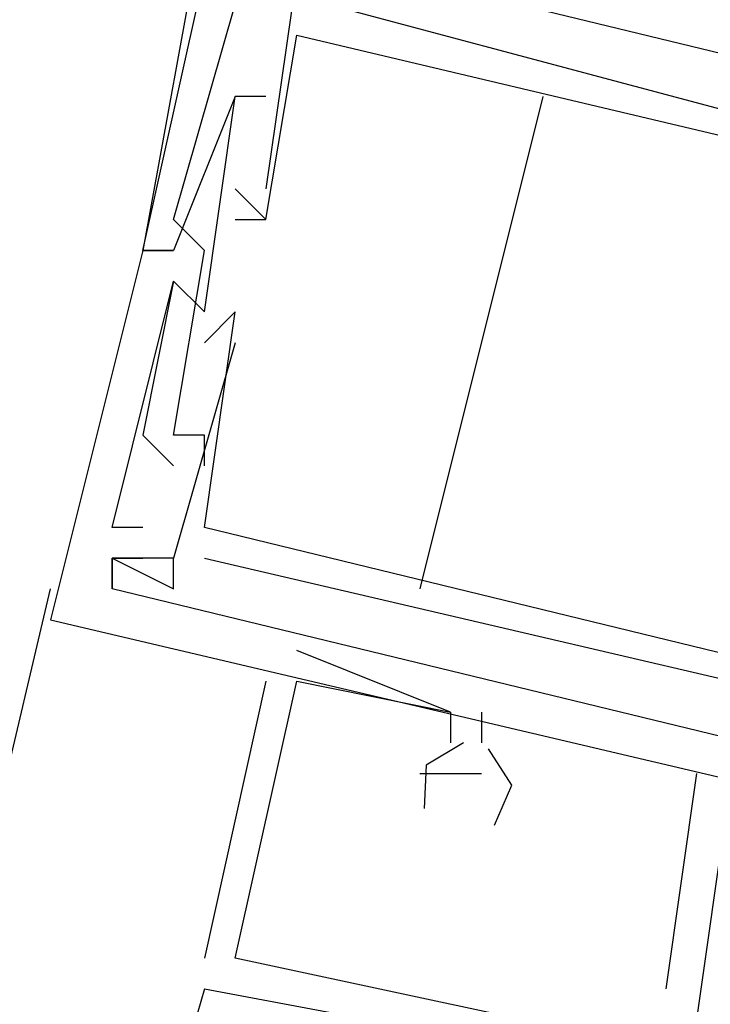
# Model space of a CAD drawing. Header units: feet. Extents: x -79 to 198, y -22 to 181.
# Tile 499 of 656: x 119.187 to 119.486, y 83.398 to 83.824. Entities that reach past the tile are written whole.
import ezdxf

# ---------------------------------------------------------------- set-up
doc = ezdxf.new("R2010")
doc.units = ezdxf.units.FT
doc.layers.add('A-LINEA', color=7, linetype='CONTINUOUS')

msp = doc.modelspace()

# ---------------------------------------------------------------- linework, layer by layer
at = {"layer": 'A-LINEA'}
for p, q in [((119.24, 83.7244), (119.3467, 84.2044)), ((119.24, 83.7244), (119.3467, 84.2044)), ((119.3067, 83.8178), (119.3067, 83.8178)), ((119.3067, 83.8178), (119.3067, 83.8178)), ((119.3067, 83.8178), (119.3067, 83.8178)), ((119.3067, 83.8178), (119.3067, 83.8178)), ((119.3067, 83.8178), (119.3067, 83.8178)), ((119.3067, 83.8178), (119.3067, 83.8178)), ((119.28, 83.7911), (119.28, 83.7911)), ((119.28, 83.7911), (119.28, 83.7911)), ((119.28, 83.7911), (119.28, 83.7911)), ((119.28, 83.7911), (119.28, 83.7911)), ((119.28, 83.7911), (119.28, 83.7911)), ((119.28, 83.7911), (119.28, 83.7911)), ((119.28, 83.7911), (119.28, 83.7911)), ((119.28, 83.7911), (119.28, 83.7911)), ((119.28, 83.7911), (119.28, 83.7911)), ((119.28, 83.7911), (119.28, 83.7911)), ((119.28, 83.7911), (119.28, 83.7911)), ((119.28, 83.7911), (119.28, 83.7911)), ((119.2933, 83.7911), (119.2933, 83.7911)), ((119.2933, 83.7911), (119.2933, 83.7911)), ((119.2933, 83.7911), (119.2933, 83.7911)), ((119.2933, 83.7911), (119.2933, 83.7911)), ((119.2933, 83.7911), (119.2933, 83.7911)), ((119.2933, 83.7911), (119.2933, 83.7911)), ((119.4133, 83.7911), (119.36, 83.5778)), ((119.4133, 83.7911), (119.36, 83.5778)), ((119.2933, 83.7378), (119.28, 83.7511)), ((119.28, 83.7511), (119.28, 83.7511)), ((119.2933, 83.7378), (119.28, 83.7511)), ((119.28, 83.7511), (119.28, 83.7511)), ((119.2933, 83.7378), (119.28, 83.7511)), ((119.28, 83.7511), (119.28, 83.7511)), ((119.2933, 83.7378), (119.28, 83.7511)), ((119.28, 83.7511), (119.28, 83.7511)), ((119.2933, 83.7378), (119.28, 83.7511)), ((119.28, 83.7511), (119.28, 83.7511)), ((119.2933, 83.7378), (119.28, 83.7511)), ((119.28, 83.7511), (119.28, 83.7511)), ((119.2933, 83.7511), (119.2933, 83.7511)), ((119.2933, 83.7511), (119.2933, 83.7511)), ((119.2933, 83.7511), (119.2933, 83.7511)), ((119.2933, 83.7511), (119.2933, 83.7511)), ((119.2933, 83.7511), (119.2933, 83.7511)), ((119.2933, 83.7511), (119.2933, 83.7511)), ((119.2533, 83.7378), (119.2533, 83.7378)), ((119.2533, 83.7378), (119.2533, 83.7378)), ((119.2533, 83.7378), (119.2533, 83.7378)), ((119.2533, 83.7378), (119.2533, 83.7378)), ((119.2533, 83.7378), (119.2533, 83.7378)), ((119.2533, 83.7378), (119.2533, 83.7378)), ((119.28, 83.7378), (119.28, 83.7378)), ((119.28, 83.7378), (119.28, 83.7378)), ((119.28, 83.7378), (119.28, 83.7378)), ((119.28, 83.7378), (119.28, 83.7378)), ((119.28, 83.7378), (119.28, 83.7378)), ((119.28, 83.7378), (119.28, 83.7378)), ((119.2933, 83.7378), (119.2933, 83.7378)), ((119.2933, 83.7378), (119.2933, 83.7378)), ((119.2933, 83.7378), (119.2933, 83.7378)), ((119.2933, 83.7378), (119.2933, 83.7378)), ((119.2933, 83.7378), (119.2933, 83.7378)), ((119.2933, 83.7378), (119.2933, 83.7378)), ((119.2933, 83.7378), (119.2933, 83.7378)), ((119.2933, 83.7378), (119.2933, 83.7378)), ((119.2933, 83.7378), (119.2933, 83.7378)), ((119.2933, 83.7378), (119.2933, 83.7378)), ((119.2933, 83.7378), (119.2933, 83.7378)), ((119.2933, 83.7378), (119.2933, 83.7378)), ((119.24, 83.7244), (119.24, 83.7244)), ((119.24, 83.7244), (119.24, 83.7244)), ((119.24, 83.7244), (119.24, 83.7244)), ((119.24, 83.7244), (119.24, 83.7244)), ((119.24, 83.7244), (119.24, 83.7244)), ((119.24, 83.7244), (119.24, 83.7244)), ((119.24, 83.7244), (119.24, 83.7244)), ((119.24, 83.7244), (119.24, 83.7244)), ((119.24, 83.7244), (119.24, 83.7244)), ((119.24, 83.7244), (119.24, 83.7244)), ((119.24, 83.7244), (119.24, 83.7244)), ((119.24, 83.7244), (119.24, 83.7244)), ((119.2533, 83.7244), (119.2533, 83.7244)), ((119.2533, 83.7244), (119.2533, 83.7244)), ((119.2533, 83.7244), (119.2533, 83.7244)), ((119.2533, 83.7244), (119.2533, 83.7244)), ((119.2533, 83.7244), (119.2533, 83.7244)), ((119.2533, 83.7244), (119.2533, 83.7244)), ((119.2533, 83.7244), (119.2533, 83.7244)), ((119.2533, 83.7244), (119.2533, 83.7244)), ((119.2533, 83.7244), (119.2533, 83.7244)), ((119.2533, 83.7244), (119.2533, 83.7244)), ((119.2533, 83.7244), (119.2533, 83.7244)), ((119.2533, 83.7244), (119.2533, 83.7244)), ((119.2667, 83.7244), (119.2667, 83.7244)), ((119.2667, 83.7244), (119.2667, 83.7244)), ((119.2667, 83.7244), (119.2667, 83.7244)), ((119.2667, 83.7244), (119.2667, 83.7244)), ((119.2667, 83.7244), (119.2667, 83.7244)), ((119.2667, 83.7244), (119.2667, 83.7244)), ((119.2533, 83.7111), (119.2533, 83.7111)), ((119.2533, 83.7111), (119.2533, 83.7111)), ((119.2533, 83.7111), (119.2533, 83.7111)), ((119.2533, 83.7111), (119.2533, 83.7111)), ((119.2533, 83.7111), (119.2533, 83.7111)), ((119.2533, 83.7111), (119.2533, 83.7111)), ((119.2533, 83.7111), (119.2533, 83.7111)), ((119.2533, 83.7111), (119.2533, 83.7111)), ((119.2533, 83.7111), (119.2533, 83.7111)), ((119.2533, 83.7111), (119.2533, 83.7111)), ((119.2533, 83.7111), (119.2533, 83.7111)), ((119.2533, 83.7111), (119.2533, 83.7111)), ((119.2667, 83.6978), (119.2667, 83.6978)), ((119.2667, 83.6978), (119.2667, 83.6978)), ((119.2667, 83.6978), (119.2667, 83.6978)), ((119.2667, 83.6978), (119.2667, 83.6978)), ((119.2667, 83.6978), (119.2667, 83.6978)), ((119.2667, 83.6978), (119.2667, 83.6978)), ((119.28, 83.6978), (119.28, 83.6978)), ((119.28, 83.6978), (119.28, 83.6978)), ((119.28, 83.6978), (119.28, 83.6978)), ((119.28, 83.6978), (119.28, 83.6978)), ((119.28, 83.6978), (119.28, 83.6978)), ((119.28, 83.6978), (119.28, 83.6978)), ((119.28, 83.6978), (119.28, 83.6978)), ((119.28, 83.6978), (119.28, 83.6978)), ((119.28, 83.6978), (119.28, 83.6978)), ((119.28, 83.6978), (119.28, 83.6978)), ((119.28, 83.6978), (119.28, 83.6978)), ((119.28, 83.6978), (119.28, 83.6978)), ((119.2667, 83.6844), (119.2667, 83.6844)), ((119.2667, 83.6844), (119.2667, 83.6844)), ((119.2667, 83.6844), (119.2667, 83.6844)), ((119.2667, 83.6844), (119.2667, 83.6844)), ((119.2667, 83.6844), (119.2667, 83.6844)), ((119.2667, 83.6844), (119.2667, 83.6844)), ((119.2667, 83.6844), (119.2667, 83.6844)), ((119.2667, 83.6844), (119.2667, 83.6844)), ((119.2667, 83.6844), (119.2667, 83.6844)), ((119.2667, 83.6844), (119.2667, 83.6844)), ((119.2667, 83.6844), (119.2667, 83.6844)), ((119.2667, 83.6844), (119.2667, 83.6844)), ((119.28, 83.6844), (119.28, 83.6844)), ((119.28, 83.6844), (119.28, 83.6844)), ((119.28, 83.6844), (119.28, 83.6844)), ((119.28, 83.6844), (119.28, 83.6844)), ((119.28, 83.6844), (119.28, 83.6844)), ((119.28, 83.6844), (119.28, 83.6844)), ((119.28, 83.6844), (119.28, 83.6844)), ((119.28, 83.6844), (119.28, 83.6844)), ((119.28, 83.6844), (119.28, 83.6844)), ((119.28, 83.6844), (119.28, 83.6844)), ((119.28, 83.6844), (119.28, 83.6844)), ((119.28, 83.6844), (119.28, 83.6844)), ((119.24, 83.6444), (119.24, 83.6444)), ((119.24, 83.6444), (119.24, 83.6444)), ((119.24, 83.6444), (119.24, 83.6444)), ((119.24, 83.6444), (119.24, 83.6444)), ((119.24, 83.6444), (119.24, 83.6444)), ((119.24, 83.6444), (119.24, 83.6444)), ((119.2533, 83.6444), (119.2533, 83.6444)), ((119.2533, 83.6444), (119.2533, 83.6444)), ((119.2533, 83.6444), (119.2533, 83.6444)), ((119.2533, 83.6444), (119.2533, 83.6444)), ((119.2533, 83.6444), (119.2533, 83.6444)), ((119.2533, 83.6444), (119.2533, 83.6444)), ((119.2533, 83.6444), (119.2533, 83.6444)), ((119.2533, 83.6444), (119.2533, 83.6444)), ((119.2533, 83.6444), (119.2533, 83.6444)), ((119.2533, 83.6444), (119.2533, 83.6444)), ((119.2533, 83.6444), (119.2533, 83.6444)), ((119.2533, 83.6444), (119.2533, 83.6444)), ((119.2667, 83.6444), (119.2667, 83.6444)), ((119.2667, 83.6444), (119.2667, 83.6444)), ((119.2667, 83.6444), (119.2667, 83.6444)), ((119.2667, 83.6444), (119.2667, 83.6444)), ((119.2667, 83.6444), (119.2667, 83.6444)), ((119.2667, 83.6444), (119.2667, 83.6444)), ((119.2533, 83.6311), (119.2533, 83.6311)), ((119.2533, 83.6311), (119.2533, 83.6311)), ((119.2533, 83.6311), (119.2533, 83.6311)), ((119.2533, 83.6311), (119.2533, 83.6311)), ((119.2533, 83.6311), (119.2533, 83.6311)), ((119.2533, 83.6311), (119.2533, 83.6311)), ((119.2667, 83.6311), (119.2667, 83.6311)), ((119.2667, 83.6311), (119.2667, 83.6311)), ((119.2667, 83.6311), (119.2667, 83.6311)), ((119.2667, 83.6311), (119.2667, 83.6311)), ((119.2667, 83.6311), (119.2667, 83.6311)), ((119.2667, 83.6311), (119.2667, 83.6311)), ((119.2267, 83.6044), (119.2267, 83.6044)), ((119.2267, 83.6044), (119.2267, 83.6044)), ((119.2267, 83.6044), (119.2267, 83.6044)), ((119.2267, 83.6044), (119.2267, 83.6044)), ((119.2267, 83.6044), (119.2267, 83.6044)), ((119.2267, 83.6044), (119.2267, 83.6044)), ((119.24, 83.6044), (119.24, 83.6044)), ((119.24, 83.6044), (119.24, 83.6044)), ((119.24, 83.6044), (119.24, 83.6044)), ((119.24, 83.6044), (119.24, 83.6044)), ((119.24, 83.6044), (119.24, 83.6044)), ((119.24, 83.6044), (119.24, 83.6044)), ((119.2667, 83.6044), (119.2667, 83.6044)), ((119.2667, 83.6044), (119.2667, 83.6044)), ((119.2667, 83.6044), (119.2667, 83.6044)), ((119.2667, 83.6044), (119.2667, 83.6044)), ((119.2667, 83.6044), (119.2667, 83.6044)), ((119.2667, 83.6044), (119.2667, 83.6044)), ((119.2667, 83.6044), (119.2667, 83.6044)), ((119.2667, 83.6044), (119.2667, 83.6044)), ((119.2667, 83.6044), (119.2667, 83.6044)), ((119.2667, 83.6044), (119.2667, 83.6044)), ((119.2667, 83.6044), (119.2667, 83.6044)), ((119.2667, 83.6044), (119.2667, 83.6044)), ((119.2267, 83.5911), (119.2267, 83.5911)), ((119.2267, 83.5911), (119.2267, 83.5911)), ((119.2267, 83.5911), (119.2267, 83.5911)), ((119.2267, 83.5911), (119.2267, 83.5911)), ((119.2267, 83.5911), (119.2267, 83.5911)), ((119.2267, 83.5911), (119.2267, 83.5911)), ((119.2267, 83.5911), (119.2267, 83.5911)), ((119.2267, 83.5911), (119.2267, 83.5911)), ((119.2267, 83.5911), (119.2267, 83.5911)), ((119.2267, 83.5911), (119.2267, 83.5911)), ((119.2267, 83.5911), (119.2267, 83.5911)), ((119.2267, 83.5911), (119.2267, 83.5911)), ((119.2267, 83.5911), (119.2267, 83.5911)), ((119.2267, 83.5911), (119.2267, 83.5911)), ((119.2267, 83.5911), (119.2267, 83.5911)), ((119.2267, 83.5911), (119.2267, 83.5911)), ((119.2267, 83.5911), (119.2267, 83.5911)), ((119.2267, 83.5911), (119.2267, 83.5911)), ((119.2267, 83.5911), (119.2267, 83.5911)), ((119.2267, 83.5911), (119.2267, 83.5911)), ((119.2267, 83.5911), (119.2267, 83.5911)), ((119.2267, 83.5911), (119.2267, 83.5911)), ((119.2267, 83.5911), (119.2267, 83.5911)), ((119.2267, 83.5911), (119.2267, 83.5911)), ((119.2267, 83.5911), (119.2267, 83.5911)), ((119.2267, 83.5911), (119.2267, 83.5911)), ((119.2267, 83.5911), (119.2267, 83.5911)), ((119.2267, 83.5911), (119.2267, 83.5911)), ((119.2267, 83.5911), (119.2267, 83.5911)), ((119.2267, 83.5911), (119.2267, 83.5911)), ((119.24, 83.5911), (119.24, 83.5911)), ((119.24, 83.5911), (119.24, 83.5911)), ((119.24, 83.5911), (119.24, 83.5911)), ((119.24, 83.5911), (119.24, 83.5911)), ((119.24, 83.5911), (119.24, 83.5911)), ((119.24, 83.5911), (119.24, 83.5911)), ((119.2533, 83.5911), (119.2533, 83.5911)), ((119.2533, 83.5911), (119.2533, 83.5911)), ((119.2533, 83.5911), (119.2533, 83.5911)), ((119.2533, 83.5911), (119.2533, 83.5911)), ((119.2533, 83.5911), (119.2533, 83.5911)), ((119.2533, 83.5911), (119.2533, 83.5911)), ((119.2533, 83.5911), (119.2533, 83.5911)), ((119.2533, 83.5911), (119.2533, 83.5911)), ((119.2533, 83.5911), (119.2533, 83.5911)), ((119.2533, 83.5911), (119.2533, 83.5911)), ((119.2533, 83.5911), (119.2533, 83.5911)), ((119.2533, 83.5911), (119.2533, 83.5911)), ((119.2533, 83.5911), (119.2533, 83.5911)), ((119.2533, 83.5911), (119.2533, 83.5911)), ((119.2533, 83.5911), (119.2533, 83.5911)), ((119.2533, 83.5911), (119.2533, 83.5911)), ((119.2533, 83.5911), (119.2533, 83.5911)), ((119.2533, 83.5911), (119.2533, 83.5911)), ((119.2533, 83.5911), (119.2533, 83.5911)), ((119.2533, 83.5911), (119.2533, 83.5911)), ((119.2533, 83.5911), (119.2533, 83.5911)), ((119.2533, 83.5911), (119.2533, 83.5911)), ((119.2533, 83.5911), (119.2533, 83.5911)), ((119.2533, 83.5911), (119.2533, 83.5911)), ((119.2667, 83.5911), (119.2667, 83.5911)), ((119.2667, 83.5911), (119.2667, 83.5911)), ((119.2667, 83.5911), (119.2667, 83.5911)), ((119.2667, 83.5911), (119.2667, 83.5911)), ((119.2667, 83.5911), (119.2667, 83.5911)), ((119.2667, 83.5911), (119.2667, 83.5911)), ((119.2667, 83.5911), (119.2667, 83.5911)), ((119.2667, 83.5911), (119.2667, 83.5911)), ((119.2667, 83.5911), (119.2667, 83.5911)), ((119.2667, 83.5911), (119.2667, 83.5911)), ((119.2667, 83.5911), (119.2667, 83.5911)), ((119.2667, 83.5911), (119.2667, 83.5911)), ((117.56, 76.6311), (119.2, 83.5778)), ((117.56, 76.6311), (119.2, 83.5778)), ((119.2267, 83.5778), (119.2267, 83.5778)), ((119.2267, 83.5778), (119.2267, 83.5778)), ((119.2267, 83.5778), (119.2267, 83.5778)), ((119.2267, 83.5778), (119.2267, 83.5778)), ((119.2267, 83.5778), (119.2267, 83.5778)), ((119.2267, 83.5778), (119.2267, 83.5778)), ((119.2267, 83.5778), (119.2267, 83.5778)), ((119.2267, 83.5778), (119.2267, 83.5778)), ((119.2267, 83.5778), (119.2267, 83.5778)), ((119.2267, 83.5778), (119.2267, 83.5778)), ((119.2267, 83.5778), (119.2267, 83.5778)), ((119.2267, 83.5778), (119.2267, 83.5778)), ((119.2267, 83.5778), (119.2267, 83.5778)), ((119.2267, 83.5778), (119.2267, 83.5778)), ((119.2267, 83.5778), (119.2267, 83.5778)), ((119.2267, 83.5778), (119.2267, 83.5778)), ((119.2267, 83.5778), (119.2267, 83.5778)), ((119.2267, 83.5778), (119.2267, 83.5778)), ((119.2533, 83.5778), (119.2533, 83.5778)), ((119.2533, 83.5778), (119.2533, 83.5778)), ((119.2533, 83.5778), (119.2533, 83.5778)), ((119.2533, 83.5778), (119.2533, 83.5778)), ((119.2533, 83.5778), (119.2533, 83.5778)), ((119.2533, 83.5778), (119.2533, 83.5778)), ((119.2533, 83.5778), (119.2533, 83.5778)), ((119.2533, 83.5778), (119.2533, 83.5778)), ((119.2533, 83.5778), (119.2533, 83.5778)), ((119.2533, 83.5778), (119.2533, 83.5778)), ((119.2533, 83.5778), (119.2533, 83.5778)), ((119.2533, 83.5778), (119.2533, 83.5778)), ((119.2, 83.5644), (119.2, 83.5644)), ((119.2, 83.5644), (119.2, 83.5644)), ((119.2, 83.5644), (119.2, 83.5644)), ((119.2, 83.5644), (119.2, 83.5644)), ((119.2, 83.5644), (119.2, 83.5644)), ((119.2, 83.5644), (119.2, 83.5644)), ((119.3733, 83.5244), (119.3067, 83.5511)), ((119.3067, 83.5511), (119.3067, 83.5511)), ((119.3733, 83.5244), (119.3067, 83.5511)), ((119.3067, 83.5511), (119.3067, 83.5511)), ((119.3733, 83.5244), (119.3067, 83.5511)), ((119.3067, 83.5511), (119.3067, 83.5511)), ((119.3733, 83.5244), (119.3067, 83.5511)), ((119.3067, 83.5511), (119.3067, 83.5511)), ((119.3733, 83.5244), (119.3067, 83.5511)), ((119.3067, 83.5511), (119.3067, 83.5511)), ((119.3733, 83.5244), (119.3067, 83.5511)), ((119.3067, 83.5511), (119.3067, 83.5511)), ((119.2933, 83.5378), (119.2667, 83.4178)), ((119.2933, 83.5378), (119.2667, 83.4178)), ((119.2933, 83.5378), (119.2667, 83.4178)), ((119.2933, 83.5378), (119.2667, 83.4178)), ((119.2933, 83.5378), (119.2667, 83.4178)), ((119.2933, 83.5378), (119.2667, 83.4178)), ((119.2933, 83.5378), (119.2933, 83.5378)), ((119.2933, 83.5378), (119.2933, 83.5378)), ((119.2933, 83.5378), (119.2933, 83.5378)), ((119.2933, 83.5378), (119.2933, 83.5378)), ((119.2933, 83.5378), (119.2933, 83.5378)), ((119.2933, 83.5378), (119.2933, 83.5378)), ((119.3067, 83.5378), (119.3067, 83.5378)), ((119.3067, 83.5378), (119.3067, 83.5378)), ((119.3067, 83.5378), (119.3067, 83.5378)), ((119.3067, 83.5378), (119.3067, 83.5378)), ((119.3067, 83.5378), (119.3067, 83.5378)), ((119.3067, 83.5378), (119.3067, 83.5378)), ((119.3067, 83.5378), (119.3067, 83.5378)), ((119.3067, 83.5378), (119.3067, 83.5378)), ((119.3067, 83.5378), (119.3067, 83.5378)), ((119.3067, 83.5378), (119.3067, 83.5378)), ((119.3067, 83.5378), (119.3067, 83.5378)), ((119.3067, 83.5378), (119.3067, 83.5378)), ((119.3733, 83.5244), (119.3733, 83.5244)), ((119.3733, 83.5244), (119.3733, 83.5244)), ((119.3733, 83.5244), (119.3733, 83.5244)), ((119.3733, 83.5244), (119.3733, 83.5244)), ((119.3733, 83.5244), (119.3733, 83.5244)), ((119.3733, 83.5244), (119.3733, 83.5244)), ((119.3733, 83.5244), (119.3733, 83.5244)), ((119.3733, 83.5244), (119.3733, 83.5244)), ((119.3733, 83.5244), (119.3733, 83.5244)), ((119.3733, 83.5244), (119.3733, 83.5244)), ((119.3733, 83.5244), (119.3733, 83.5244)), ((119.3733, 83.5244), (119.3733, 83.5244)), ((119.3867, 83.5244), (119.3867, 83.5111)), ((119.3867, 83.5244), (119.3867, 83.5244)), ((119.3867, 83.5244), (119.3867, 83.5111)), ((119.3867, 83.5244), (119.3867, 83.5244)), ((119.3867, 83.5244), (119.3867, 83.5111)), ((119.3867, 83.5244), (119.3867, 83.5244)), ((119.3867, 83.5244), (119.3867, 83.5111)), ((119.3867, 83.5244), (119.3867, 83.5244)), ((119.3867, 83.5244), (119.3867, 83.5111)), ((119.3867, 83.5244), (119.3867, 83.5244)), ((119.3867, 83.5244), (119.3867, 83.5111)), ((119.3867, 83.5244), (119.3867, 83.5244)), ((119.3733, 83.5111), (119.3733, 83.5111)), ((119.3733, 83.5111), (119.3733, 83.5111)), ((119.3733, 83.5111), (119.3733, 83.5111)), ((119.3733, 83.5111), (119.3733, 83.5111)), ((119.3733, 83.5111), (119.3733, 83.5111)), ((119.3733, 83.5111), (119.3733, 83.5111)), ((119.3867, 83.5111), (119.3867, 83.5111)), ((119.3867, 83.5111), (119.3867, 83.5111)), ((119.3867, 83.5111), (119.3867, 83.5111)), ((119.3867, 83.5111), (119.3867, 83.5111)), ((119.3867, 83.5111), (119.3867, 83.5111)), ((119.3867, 83.5111), (119.3867, 83.5111)), ((119.36, 83.4978), (119.36, 83.4978)), ((119.36, 83.4978), (119.36, 83.4978)), ((119.36, 83.4978), (119.36, 83.4978)), ((119.36, 83.4978), (119.36, 83.4978)), ((119.36, 83.4978), (119.36, 83.4978)), ((119.36, 83.4978), (119.36, 83.4978)), ((119.3733, 83.4978), (119.3733, 83.4978)), ((119.3733, 83.4978), (119.3733, 83.4978)), ((119.3733, 83.4978), (119.3733, 83.4978)), ((119.3733, 83.4978), (119.3733, 83.4978)), ((119.3733, 83.4978), (119.3733, 83.4978)), ((119.3733, 83.4978), (119.3733, 83.4978)), ((119.3867, 83.4978), (119.3867, 83.4978)), ((119.3867, 83.4978), (119.3867, 83.4978)), ((119.3867, 83.4978), (119.3867, 83.4978)), ((119.3867, 83.4978), (119.3867, 83.4978)), ((119.3867, 83.4978), (119.3867, 83.4978)), ((119.3867, 83.4978), (119.3867, 83.4978)), ((119.4667, 83.4044), (119.48, 83.4978)), ((119.4667, 83.4044), (119.48, 83.4978)), ((119.4667, 83.4044), (119.48, 83.4978)), ((119.4667, 83.4044), (119.48, 83.4978)), ((119.4667, 83.4044), (119.48, 83.4978)), ((119.4667, 83.4044), (119.48, 83.4978)), ((119.48, 83.4978), (119.48, 83.4978)), ((119.48, 83.4978), (119.48, 83.4978)), ((119.48, 83.4978), (119.48, 83.4978)), ((119.48, 83.4978), (119.48, 83.4978)), ((119.48, 83.4978), (119.48, 83.4978)), ((119.48, 83.4978), (119.48, 83.4978)), ((119.2667, 83.4178), (119.2667, 83.4178)), ((119.2667, 83.4178), (119.2667, 83.4178)), ((119.2667, 83.4178), (119.2667, 83.4178)), ((119.2667, 83.4178), (119.2667, 83.4178)), ((119.2667, 83.4178), (119.2667, 83.4178)), ((119.2667, 83.4178), (119.2667, 83.4178)), ((119.28, 83.4178), (119.28, 83.4178)), ((119.28, 83.4178), (119.28, 83.4178)), ((119.28, 83.4178), (119.28, 83.4178)), ((119.28, 83.4178), (119.28, 83.4178)), ((119.28, 83.4178), (119.28, 83.4178)), ((119.28, 83.4178), (119.28, 83.4178)), ((119.2667, 83.4044), (119.24, 83.3111)), ((119.2667, 83.4044), (119.24, 83.3111)), ((119.2667, 83.4044), (119.2667, 83.4044)), ((119.2667, 83.4044), (119.2667, 83.4044)), ((119.2667, 83.4044), (119.2667, 83.4044)), ((119.2667, 83.4044), (119.2667, 83.4044)), ((119.2667, 83.4044), (119.2667, 83.4044)), ((119.2667, 83.4044), (119.2667, 83.4044)), ((119.2667, 83.4044), (119.2667, 83.4044)), ((119.2667, 83.4044), (119.2667, 83.4044)), ((119.2667, 83.4044), (119.2667, 83.4044)), ((119.2667, 83.4044), (119.2667, 83.4044)), ((119.2667, 83.4044), (119.2667, 83.4044)), ((119.2667, 83.4044), (119.2667, 83.4044)), ((119.4667, 83.4044), (119.4667, 83.4044)), ((119.4667, 83.4044), (119.4667, 83.4044)), ((119.4667, 83.4044), (119.4667, 83.4044)), ((119.4667, 83.4044), (119.4667, 83.4044)), ((119.4667, 83.4044), (119.4667, 83.4044)), ((119.4667, 83.4044), (119.4667, 83.4044))]:
    msp.add_line(p, q, dxfattribs=at)
for points in [[(119.2667, 83.8711), (119.24, 83.7244), (119.2533, 83.7244)], [(119.2667, 83.8711), (119.24, 83.7244), (119.2533, 83.7244)], [(119.2667, 83.8711), (119.24, 83.7244), (119.2533, 83.7244)], [(119.2667, 83.8711), (119.24, 83.7244), (119.2533, 83.7244)], [(119.2667, 83.8711), (119.24, 83.7244), (119.2533, 83.7244)], [(119.2667, 83.8711), (119.24, 83.7244), (119.2533, 83.7244)], [(119.7333, 83.7511), (119.72, 83.7511), (119.72, 83.7244), (119.32, 83.8311), (119.32, 83.8444), (119.2933, 83.8444), (119.2933, 83.8578), (119.28, 83.8444)], [(119.28, 83.8444), (119.2933, 83.8578), (119.7333, 83.7511), (119.7333, 83.7378), (119.72, 83.7378)], [(119.7333, 83.7511), (119.72, 83.7511), (119.72, 83.7244), (119.32, 83.8311), (119.32, 83.8444), (119.2933, 83.8444), (119.2933, 83.8578), (119.28, 83.8444)], [(119.28, 83.8444), (119.2933, 83.8578), (119.7333, 83.7511), (119.7333, 83.7378), (119.72, 83.7378)], [(119.7333, 83.7511), (119.72, 83.7511), (119.72, 83.7244), (119.32, 83.8311), (119.32, 83.8444), (119.2933, 83.8444), (119.2933, 83.8578), (119.28, 83.8444)], [(119.28, 83.8444), (119.2933, 83.8578), (119.7333, 83.7511), (119.7333, 83.7378), (119.72, 83.7378)], [(119.7333, 83.7511), (119.72, 83.7511), (119.72, 83.7244), (119.32, 83.8311), (119.32, 83.8444), (119.2933, 83.8444), (119.2933, 83.8578), (119.28, 83.8444)], [(119.28, 83.8444), (119.2933, 83.8578), (119.7333, 83.7511), (119.7333, 83.7378), (119.72, 83.7378)], [(119.7333, 83.7511), (119.72, 83.7511), (119.72, 83.7244), (119.32, 83.8311), (119.32, 83.8444), (119.2933, 83.8444), (119.2933, 83.8578), (119.28, 83.8444)], [(119.28, 83.8444), (119.2933, 83.8578), (119.7333, 83.7511), (119.7333, 83.7378), (119.72, 83.7378)], [(119.7333, 83.7511), (119.72, 83.7511), (119.72, 83.7244), (119.32, 83.8311), (119.32, 83.8444), (119.2933, 83.8444), (119.2933, 83.8578), (119.28, 83.8444)], [(119.28, 83.8444), (119.2933, 83.8578), (119.7333, 83.7511), (119.7333, 83.7378), (119.72, 83.7378)], [(119.2667, 83.6311), (119.2667, 83.6444), (119.2533, 83.6444), (119.2667, 83.7244), (119.2533, 83.7378), (119.28, 83.8311), (119.2933, 83.8311), (119.3067, 83.8444), (119.28, 83.8444)], [(119.2667, 83.6311), (119.2667, 83.6444), (119.2533, 83.6444), (119.2667, 83.7244), (119.2533, 83.7378), (119.28, 83.8311), (119.2933, 83.8311), (119.3067, 83.8444), (119.28, 83.8444)], [(119.2667, 83.6311), (119.2667, 83.6444), (119.2533, 83.6444), (119.2667, 83.7244), (119.2533, 83.7378), (119.28, 83.8311), (119.2933, 83.8311), (119.3067, 83.8444), (119.28, 83.8444)], [(119.2667, 83.6311), (119.2667, 83.6444), (119.2533, 83.6444), (119.2667, 83.7244), (119.2533, 83.7378), (119.28, 83.8311), (119.2933, 83.8311), (119.3067, 83.8444), (119.28, 83.8444)], [(119.2667, 83.6311), (119.2667, 83.6444), (119.2533, 83.6444), (119.2667, 83.7244), (119.2533, 83.7378), (119.28, 83.8311), (119.2933, 83.8311), (119.3067, 83.8444), (119.28, 83.8444)], [(119.2667, 83.6311), (119.2667, 83.6444), (119.2533, 83.6444), (119.2667, 83.7244), (119.2533, 83.7378), (119.28, 83.8311), (119.2933, 83.8311), (119.3067, 83.8444), (119.28, 83.8444)], [(119.2933, 83.8444), (119.3067, 83.8444), (119.2933, 83.7511)], [(119.2933, 83.8444), (119.3067, 83.8444), (119.2933, 83.7511)], [(119.2933, 83.8444), (119.3067, 83.8444), (119.2933, 83.7511)], [(119.2933, 83.8444), (119.3067, 83.8444), (119.2933, 83.7511)], [(119.2933, 83.8444), (119.3067, 83.8444), (119.2933, 83.7511)], [(119.2933, 83.8444), (119.3067, 83.8444), (119.2933, 83.7511)], [(119.28, 83.7378), (119.2933, 83.7378), (119.3067, 83.8178), (119.8133, 83.6978), (119.7867, 83.6178), (119.7867, 83.6178)], [(119.28, 83.7378), (119.2933, 83.7378), (119.3067, 83.8178), (119.8133, 83.6978), (119.7867, 83.6178), (119.7867, 83.6178)], [(119.28, 83.7378), (119.2933, 83.7378), (119.3067, 83.8178), (119.8133, 83.6978), (119.7867, 83.6178), (119.7867, 83.6178)], [(119.28, 83.7378), (119.2933, 83.7378), (119.3067, 83.8178), (119.8133, 83.6978), (119.7867, 83.6178), (119.7867, 83.6178)], [(119.28, 83.7378), (119.2933, 83.7378), (119.3067, 83.8178), (119.8133, 83.6978), (119.7867, 83.6178), (119.7867, 83.6178)], [(119.28, 83.7378), (119.2933, 83.7378), (119.3067, 83.8178), (119.8133, 83.6978), (119.7867, 83.6178), (119.7867, 83.6178)], [(119.2933, 83.7911), (119.28, 83.7911), (119.2533, 83.7244), (119.24, 83.7244), (119.2, 83.5644), (119.88, 83.4044), (119.88, 83.4178), (119.8667, 83.4178)], [(119.2933, 83.7911), (119.28, 83.7911), (119.2533, 83.7244), (119.24, 83.7244), (119.2, 83.5644), (119.88, 83.4044), (119.88, 83.4178), (119.8667, 83.4178)], [(119.2933, 83.7911), (119.28, 83.7911), (119.2533, 83.7244), (119.24, 83.7244), (119.2, 83.5644), (119.88, 83.4044), (119.88, 83.4178), (119.8667, 83.4178)], [(119.2933, 83.7911), (119.28, 83.7911), (119.2533, 83.7244), (119.24, 83.7244), (119.2, 83.5644), (119.88, 83.4044), (119.88, 83.4178), (119.8667, 83.4178)], [(119.2933, 83.7911), (119.28, 83.7911), (119.2533, 83.7244), (119.24, 83.7244), (119.2, 83.5644), (119.88, 83.4044), (119.88, 83.4178), (119.8667, 83.4178)], [(119.2933, 83.7911), (119.28, 83.7911), (119.2533, 83.7244), (119.24, 83.7244), (119.2, 83.5644), (119.88, 83.4044), (119.88, 83.4178), (119.8667, 83.4178)], [(119.24, 83.6044), (119.2267, 83.6044), (119.2533, 83.7111), (119.2667, 83.6978), (119.28, 83.7911)], [(119.24, 83.6044), (119.2267, 83.6044), (119.2533, 83.7111), (119.2667, 83.6978), (119.28, 83.7911)], [(119.24, 83.6044), (119.2267, 83.6044), (119.2533, 83.7111), (119.2667, 83.6978), (119.28, 83.7911)], [(119.24, 83.6044), (119.2267, 83.6044), (119.2533, 83.7111), (119.2667, 83.6978), (119.28, 83.7911)], [(119.24, 83.6044), (119.2267, 83.6044), (119.2533, 83.7111), (119.2667, 83.6978), (119.28, 83.7911)], [(119.24, 83.6044), (119.2267, 83.6044), (119.2533, 83.7111), (119.2667, 83.6978), (119.28, 83.7911)], [(119.2533, 83.7111), (119.24, 83.6444), (119.2533, 83.6311)], [(119.2533, 83.7111), (119.24, 83.6444), (119.2533, 83.6311)], [(119.2533, 83.7111), (119.24, 83.6444), (119.2533, 83.6311)], [(119.2533, 83.7111), (119.24, 83.6444), (119.2533, 83.6311)], [(119.2533, 83.7111), (119.24, 83.6444), (119.2533, 83.6311)], [(119.2533, 83.7111), (119.24, 83.6444), (119.2533, 83.6311)], [(119.76, 83.4444), (119.7733, 83.4844), (119.76, 83.4844), (119.7867, 83.5644), (119.7867, 83.5778), (119.7867, 83.5778), (119.76, 83.4844), (119.2667, 83.6044), (119.28, 83.6978), (119.2667, 83.6844)], [(119.76, 83.4444), (119.7733, 83.4844), (119.76, 83.4844), (119.7867, 83.5644), (119.7867, 83.5778), (119.7867, 83.5778), (119.76, 83.4844), (119.2667, 83.6044), (119.28, 83.6978), (119.2667, 83.6844)], [(119.76, 83.4444), (119.7733, 83.4844), (119.76, 83.4844), (119.7867, 83.5644), (119.7867, 83.5778), (119.7867, 83.5778), (119.76, 83.4844), (119.2667, 83.6044), (119.28, 83.6978), (119.2667, 83.6844)], [(119.76, 83.4444), (119.7733, 83.4844), (119.76, 83.4844), (119.7867, 83.5644), (119.7867, 83.5778), (119.7867, 83.5778), (119.76, 83.4844), (119.2667, 83.6044), (119.28, 83.6978), (119.2667, 83.6844)], [(119.76, 83.4444), (119.7733, 83.4844), (119.76, 83.4844), (119.7867, 83.5644), (119.7867, 83.5778), (119.7867, 83.5778), (119.76, 83.4844), (119.2667, 83.6044), (119.28, 83.6978), (119.2667, 83.6844)], [(119.76, 83.4444), (119.7733, 83.4844), (119.76, 83.4844), (119.7867, 83.5644), (119.7867, 83.5778), (119.7867, 83.5778), (119.76, 83.4844), (119.2667, 83.6044), (119.28, 83.6978), (119.2667, 83.6844)], [(119.76, 83.4444), (119.7733, 83.4844), (119.76, 83.4844), (119.7867, 83.5644), (119.7867, 83.5778), (119.7867, 83.5778), (119.76, 83.4844), (119.2667, 83.6044), (119.28, 83.6978), (119.2667, 83.6844)], [(119.76, 83.4444), (119.7733, 83.4844), (119.76, 83.4844), (119.7867, 83.5644), (119.7867, 83.5778), (119.7867, 83.5778), (119.76, 83.4844), (119.2667, 83.6044), (119.28, 83.6978), (119.2667, 83.6844)], [(119.76, 83.4444), (119.7733, 83.4844), (119.76, 83.4844), (119.7867, 83.5644), (119.7867, 83.5778), (119.7867, 83.5778), (119.76, 83.4844), (119.2667, 83.6044), (119.28, 83.6978), (119.2667, 83.6844)], [(119.76, 83.4444), (119.7733, 83.4844), (119.76, 83.4844), (119.7867, 83.5644), (119.7867, 83.5778), (119.7867, 83.5778), (119.76, 83.4844), (119.2667, 83.6044), (119.28, 83.6978), (119.2667, 83.6844)], [(119.76, 83.4444), (119.7733, 83.4844), (119.76, 83.4844), (119.7867, 83.5644), (119.7867, 83.5778), (119.7867, 83.5778), (119.76, 83.4844), (119.2667, 83.6044), (119.28, 83.6978), (119.2667, 83.6844)], [(119.76, 83.4444), (119.7733, 83.4844), (119.76, 83.4844), (119.7867, 83.5644), (119.7867, 83.5778), (119.7867, 83.5778), (119.76, 83.4844), (119.2667, 83.6044), (119.28, 83.6978), (119.2667, 83.6844)], [(119.28, 83.6844), (119.2533, 83.5911), (119.2267, 83.5911), (119.2267, 83.5778)], [(119.28, 83.6844), (119.2533, 83.5911), (119.2267, 83.5911), (119.2267, 83.5778)], [(119.28, 83.6844), (119.2533, 83.5911), (119.2267, 83.5911), (119.2267, 83.5778)], [(119.28, 83.6844), (119.2533, 83.5911), (119.2267, 83.5911), (119.2267, 83.5778)], [(119.28, 83.6844), (119.2533, 83.5911), (119.2267, 83.5911), (119.2267, 83.5778)], [(119.28, 83.6844), (119.2533, 83.5911), (119.2267, 83.5911), (119.2267, 83.5778)], [(119.28, 83.6844), (119.2533, 83.5911), (119.2267, 83.5911), (119.2267, 83.5778)], [(119.28, 83.6844), (119.2533, 83.5911), (119.2267, 83.5911), (119.2267, 83.5778)], [(119.28, 83.6844), (119.2533, 83.5911), (119.2267, 83.5911), (119.2267, 83.5778)], [(119.28, 83.6844), (119.2533, 83.5911), (119.2267, 83.5911), (119.2267, 83.5778)], [(119.28, 83.6844), (119.2533, 83.5911), (119.2267, 83.5911), (119.2267, 83.5778)], [(119.28, 83.6844), (119.2533, 83.5911), (119.2267, 83.5911), (119.2267, 83.5778)], [(119.8133, 83.6578), (119.76, 83.4444), (119.68, 83.4711), (119.68, 83.4978), (119.6667, 83.4978), (119.6667, 83.4844), (119.68, 83.4844), (119.6667, 83.4711), (119.2267, 83.5778), (119.2267, 83.5911), (119.24, 83.5911)], [(119.8133, 83.6578), (119.76, 83.4444), (119.68, 83.4711), (119.68, 83.4978), (119.6667, 83.4978), (119.6667, 83.4844), (119.68, 83.4844), (119.6667, 83.4711), (119.2267, 83.5778), (119.2267, 83.5911), (119.24, 83.5911)], [(119.8133, 83.6578), (119.76, 83.4444), (119.68, 83.4711), (119.68, 83.4978), (119.6667, 83.4978), (119.6667, 83.4844), (119.68, 83.4844), (119.6667, 83.4711), (119.2267, 83.5778), (119.2267, 83.5911), (119.24, 83.5911)], [(119.8133, 83.6578), (119.76, 83.4444), (119.68, 83.4711), (119.68, 83.4978), (119.6667, 83.4978), (119.6667, 83.4844), (119.68, 83.4844), (119.6667, 83.4711), (119.2267, 83.5778), (119.2267, 83.5911), (119.24, 83.5911)], [(119.8133, 83.6578), (119.76, 83.4444), (119.68, 83.4711), (119.68, 83.4978), (119.6667, 83.4978), (119.6667, 83.4844), (119.68, 83.4844), (119.6667, 83.4711), (119.2267, 83.5778), (119.2267, 83.5911), (119.24, 83.5911)], [(119.8133, 83.6578), (119.76, 83.4444), (119.68, 83.4711), (119.68, 83.4978), (119.6667, 83.4978), (119.6667, 83.4844), (119.68, 83.4844), (119.6667, 83.4711), (119.2267, 83.5778), (119.2267, 83.5911), (119.24, 83.5911)], [(119.2267, 83.5911), (119.2533, 83.5778), (119.2533, 83.5911)], [(119.2267, 83.5911), (119.2533, 83.5778), (119.2533, 83.5911)], [(119.2267, 83.5911), (119.2533, 83.5778), (119.2533, 83.5911)], [(119.2267, 83.5911), (119.2533, 83.5778), (119.2533, 83.5911)], [(119.2267, 83.5911), (119.2533, 83.5778), (119.2533, 83.5911)], [(119.2267, 83.5911), (119.2533, 83.5778), (119.2533, 83.5911)], [(119.2267, 83.5911), (119.2533, 83.5778), (119.2533, 83.5911)], [(119.2267, 83.5911), (119.2533, 83.5778), (119.2533, 83.5911)], [(119.2267, 83.5911), (119.2533, 83.5778), (119.2533, 83.5911)], [(119.2267, 83.5911), (119.2533, 83.5778), (119.2533, 83.5911)], [(119.2267, 83.5911), (119.2533, 83.5778), (119.2533, 83.5911)], [(119.2267, 83.5911), (119.2533, 83.5778), (119.2533, 83.5911)], [(119.2667, 83.5911), (119.6667, 83.4978), (119.6533, 83.4844)], [(119.2667, 83.5911), (119.6667, 83.4978), (119.6533, 83.4844)], [(119.2667, 83.5911), (119.6667, 83.4978), (119.6533, 83.4844)], [(119.2667, 83.5911), (119.6667, 83.4978), (119.6533, 83.4844)], [(119.2667, 83.5911), (119.6667, 83.4978), (119.6533, 83.4844)], [(119.2667, 83.5911), (119.6667, 83.4978), (119.6533, 83.4844)], [(119.2667, 83.5911), (119.6667, 83.4978), (119.6533, 83.4844)], [(119.2667, 83.5911), (119.6667, 83.4978), (119.6533, 83.4844)], [(119.2667, 83.5911), (119.6667, 83.4978), (119.6533, 83.4844)], [(119.2667, 83.5911), (119.6667, 83.4978), (119.6533, 83.4844)], [(119.2667, 83.5911), (119.6667, 83.4978), (119.6533, 83.4844)], [(119.2667, 83.5911), (119.6667, 83.4978), (119.6533, 83.4844)], [(119.4667, 83.3911), (119.4667, 83.3778), (119.28, 83.4178), (119.3067, 83.5378), (119.3733, 83.5244), (119.3733, 83.5111)], [(119.4667, 83.3911), (119.4667, 83.3778), (119.28, 83.4178), (119.3067, 83.5378), (119.3733, 83.5244), (119.3733, 83.5111)], [(119.4667, 83.3911), (119.4667, 83.3778), (119.28, 83.4178), (119.3067, 83.5378), (119.3733, 83.5244), (119.3733, 83.5111)], [(119.4667, 83.3911), (119.4667, 83.3778), (119.28, 83.4178), (119.3067, 83.5378), (119.3733, 83.5244), (119.3733, 83.5111)], [(119.4667, 83.3911), (119.4667, 83.3778), (119.28, 83.4178), (119.3067, 83.5378), (119.3733, 83.5244), (119.3733, 83.5111)], [(119.4667, 83.3911), (119.4667, 83.3778), (119.28, 83.4178), (119.3067, 83.5378), (119.3733, 83.5244), (119.3733, 83.5111)], [(119.379, 83.5111), (119.3628, 83.5014), (119.3619, 83.4826)], [(119.379, 83.5111), (119.3628, 83.5014), (119.3619, 83.4826)], [(119.379, 83.5111), (119.3628, 83.5014), (119.3619, 83.4826)], [(119.379, 83.5111), (119.3628, 83.5014), (119.3619, 83.4826)], [(119.379, 83.5111), (119.3628, 83.5014), (119.3619, 83.4826)], [(119.379, 83.5111), (119.3628, 83.5014), (119.3619, 83.4826)], [(119.3924, 83.4754), (119.3999, 83.4927), (119.3898, 83.5085)], [(119.3924, 83.4754), (119.3999, 83.4927), (119.3898, 83.5085)], [(119.3924, 83.4754), (119.3999, 83.4927), (119.3898, 83.5085)], [(119.3924, 83.4754), (119.3999, 83.4927), (119.3898, 83.5085)], [(119.3924, 83.4754), (119.3999, 83.4927), (119.3898, 83.5085)], [(119.3924, 83.4754), (119.3999, 83.4927), (119.3898, 83.5085)], [(119.36, 83.4978), (119.3733, 83.4978), (119.3733, 83.4978), (119.3867, 83.4978)], [(119.36, 83.4978), (119.3733, 83.4978), (119.3733, 83.4978), (119.3867, 83.4978)], [(119.36, 83.4978), (119.3733, 83.4978), (119.3733, 83.4978), (119.3867, 83.4978)], [(119.36, 83.4978), (119.3733, 83.4978), (119.3733, 83.4978), (119.3867, 83.4978)], [(119.36, 83.4978), (119.3733, 83.4978), (119.3733, 83.4978), (119.3867, 83.4978)], [(119.36, 83.4978), (119.3733, 83.4978), (119.3733, 83.4978), (119.3867, 83.4978)], [(119.2667, 83.4044), (119.48, 83.3644), (119.48, 83.3778), (119.48, 83.3644), (119.4667, 83.3644), (119.48, 83.3911), (119.4933, 83.4844), (119.5333, 83.4844)], [(119.2667, 83.4044), (119.48, 83.3644), (119.48, 83.3778), (119.48, 83.3644), (119.4667, 83.3644), (119.48, 83.3911), (119.4933, 83.4844), (119.5333, 83.4844)], [(119.2667, 83.4044), (119.48, 83.3644), (119.48, 83.3778), (119.48, 83.3644), (119.4667, 83.3644), (119.48, 83.3911), (119.4933, 83.4844), (119.5333, 83.4844)], [(119.2667, 83.4044), (119.48, 83.3644), (119.48, 83.3778), (119.48, 83.3644), (119.4667, 83.3644), (119.48, 83.3911), (119.4933, 83.4844), (119.5333, 83.4844)], [(119.2667, 83.4044), (119.48, 83.3644), (119.48, 83.3778), (119.48, 83.3644), (119.4667, 83.3644), (119.48, 83.3911), (119.4933, 83.4844), (119.5333, 83.4844)], [(119.2667, 83.4044), (119.48, 83.3644), (119.48, 83.3778), (119.48, 83.3644), (119.4667, 83.3644), (119.48, 83.3911), (119.4933, 83.4844), (119.5333, 83.4844)]]:
    msp.add_lwpolyline(points, dxfattribs=at)

doc.saveas('drawing.dxf')
